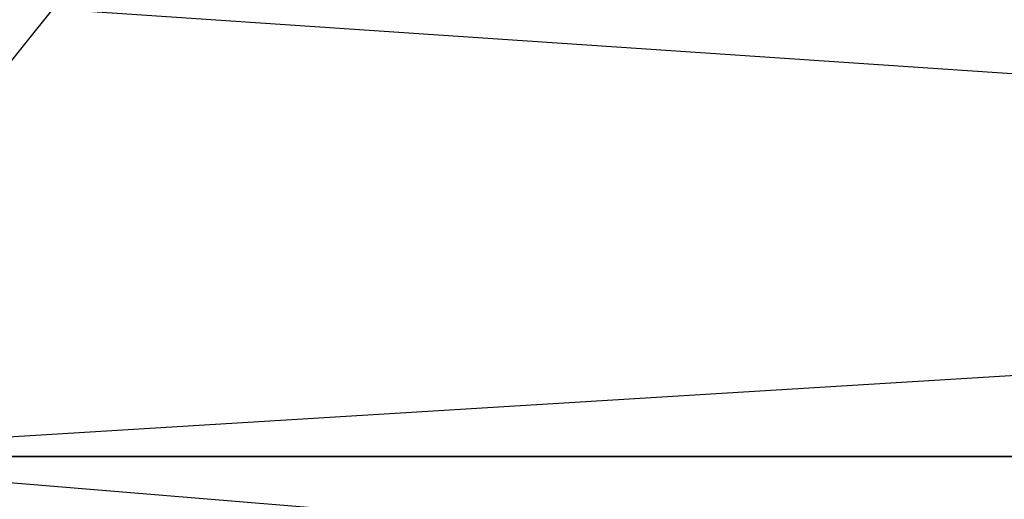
# Model space of a CAD drawing. Extents: x 0.1 to 26.3, y 0 to 13.2.
# Tile 275 of 656: x 2.87079 to 2.87519, y 13.24054 to 13.24269. Entities that reach past the tile are written whole.
import ezdxf

# ---------------------------------------------------------------- set-up
doc = ezdxf.new("R2010")
doc.units = 0
doc.header["$LTSCALE"] = 2.54
doc.layers.get('0').update_dxf_attribs({"color": 13, "linetype": 'CONTINUOUS'})

# ---------------------------------------------------------------- blocks, each defined once
blk = doc.blocks.new('POJEMNIK_NA_R_CZNIKI_PAPIE')
at = {"color": 0}
for p, q in [((2.8709427, 13.2427338, 29.2548584), (2.869334, 13.2407333, 29.2572174)), ((2.8709427, 13.2427338, 28.4451416), (2.869334, 13.2407333, 28.4427826)), ((2.9019695, 13.2427338, 28.425647), (2.869334, 13.2407333, 28.4427826)), ((2.8709427, 13.2427338, 18.9548569), (2.869334, 13.2407333, 18.9572159)), ((2.8709427, 13.2427338, 18.1451431), (2.869334, 13.2407333, 18.1427841)), ((2.9019695, 13.2427338, 18.125647), (2.869334, 13.2407333, 18.1427841)), ((2.8709427, 13.2427338, 29.2548584), (2.9005415, 13.2407333, 29.276825)), ((2.8709427, 13.2427338, 18.9548569), (2.9005415, 13.2407333, 18.976825)), ((2.9005415, 13.2407333, 29.276825), (2.869334, 13.2407333, 29.2572174)), ((2.869334, 13.2407333, 29.2572174), (2.899309, 13.238269, 29.2789612)), ((2.869334, 13.2407333, 28.4427826), (2.9005415, 13.2407333, 28.423175)), ((2.9005415, 13.2407333, 18.976825), (2.869334, 13.2407333, 18.9572159)), ((2.869334, 13.2407333, 18.9572159), (2.899309, 13.238269, 18.9789612)), ((2.869334, 13.2407333, 18.1427841), (2.9005415, 13.2407333, 18.123175))]:
    blk.add_line(p, q, dxfattribs=at)

msp = doc.modelspace()

# ---------------------------------------------------------------- block references
at = {"color": 0}
msp.add_blockref('POJEMNIK_NA_R_CZNIKI_PAPIE', (0, 0), dxfattribs=at)

doc.saveas('drawing.dxf')
